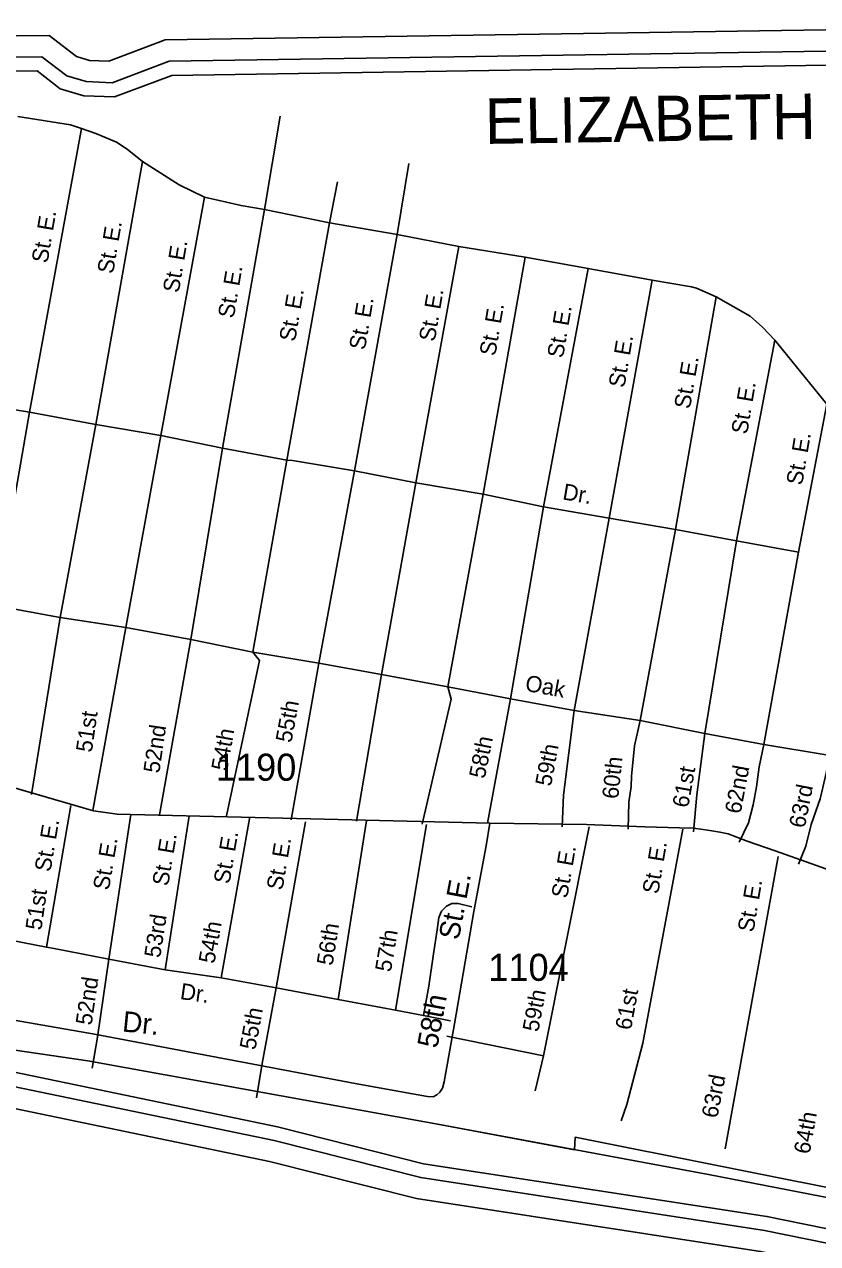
# Model space of a CAD drawing. Extents: x 2104537 to 2336408, y 34176 to 229611.
# Drawn here: x 2269120 to 2272785, y 58314 to 63947 of the extents above; entities that cross this region are included whole.
import ezdxf

# ---------------------------------------------------------------- set-up
doc = ezdxf.new("R2010")
doc.units = 0
for name, color, linetype in [('Exist Boundary Political City Limit New', 7, 'Continuous'), ('Exist Boundary Political CountyLine', 7, 'Continuous'), ('Exist Hydrographic Buffer Line', 7, 'Continuous'), ('Exist Hydrographic Creek Single Shore', 7, 'Continuous'), ('Exist Hydrographic River Shore Label', 7, 'Continuous'), ('Exist Road Non-System Type 51', 7, 'Continuous'), ('Exist Road Non-System Type 51 Label', 7, 'Continuous'), ('Exist Road Secondary Type 51 Attributed', 7, 'Continuous'), ('Exist Road Secondary Type 51 Label', 7, 'Continuous'), ('Exist Road Secondary Type 51 Number Label', 7, 'Continuous'), ('Map Preparation Boundary City Limit Buffer Line', 7, 'Continuous')]:
    doc.layers.add(name, color=color, linetype=linetype)

msp = doc.modelspace()

# ---------------------------------------------------------------- linework, layer by layer
at = {"layer": 'Exist Boundary Political City Limit New'}
msp.add_lwpolyline([(2237354.5, 60336.3), (2239099.8, 60520.4), (2245609.5, 60794), (2248455.2, 60815.9), (2249575.8, 60873.1), (2251638.8, 60849.8), (2252920.8, 60814.8), (2254226.2, 60814.8), (2255659.8, 60779.8), (2256953.5, 60686.5), (2258317.2, 60569.8), (2259343, 60464.8), (2260788.2, 60394.8), (2261988.8, 60254.8), (2262932.8, 60173.2), (2263923.5, 60009.9), (2265660, 59729.9), (2267501.5, 59438.3), (2269413, 59158.3), (2271021.5, 58866.7), (2271662.5, 58747.9), (2271665, 58805.6), (2276511.8, 57837.8)], dxfattribs=at)
at = {"layer": 'Exist Boundary Political CountyLine'}
msp.add_lwpolyline([(2273900.4, 58318.4), (2272280.3, 58633.4), (2271021.5, 58866.7), (2269413.1, 59158.3), (2267501.6, 59438.3), (2265660.1, 59729.9), (2263923.4, 60009.9), (2262932.7, 60173.2), (2261988.7, 60254.8), (2260788.2, 60394.8), (2259342.9, 60464.8), (2258317.2, 60569.8), (2256953.6, 60686.5), (2255659.8, 60779.8), (2254226.2, 60814.8), (2252920.8, 60814.8), (2251638.7, 60849.8), (2249575.8, 60873.1), (2248235.4, 60814.8), (2246603.6, 60721.4), (2244086.1, 60639.8), (2242419.4, 60651.5), (2240228.2, 60558.1), (2237675.7, 60359.8)], dxfattribs=at)
at = {"layer": 'Exist Hydrographic Buffer Line'}
for points in [[(2269233.8, 63896.1), (2268930, 63892.6), (2268381.5, 64037.1), (2268096.5, 64042.5), (2267975.5, 64098.8), (2267661, 64121.5), (2267148.7, 64319.9), (2266878.8, 64388.6), (2266661.9, 64417.2)], [(2269200.8, 63797.3), (2268917.8, 63794.1), (2268367.8, 63938.9), (2268073.9, 63944.5), (2267950.4, 64001.9), (2267639.2, 64024.4), (2267118.7, 64226), (2266929, 64274.2)], [(2273205.6, 63925.1), (2272924.1, 63923.6), (2269770.7, 63874.8), (2269509.3, 63776.7), (2269421.4, 63780.4), (2269361.3, 63797.9), (2269233.8, 63896.1)], [(2273197.3, 63826.6), (2272925.2, 63825.2), (2269789.3, 63776.7), (2269525.2, 63677.5), (2269405.4, 63682.6), (2269316, 63708.5), (2269200.8, 63797.3)], [(2278479.1, 56940), (2277079.3, 57310.5), (2276778.9, 57358.8), (2275363.1, 57705.2), (2274495.3, 57977.3), (2272539.3, 58374.8), (2270951.7, 58618.7), (2270274, 58789.5), (2268933.8, 59067.1)]]:
    msp.add_lwpolyline(points, dxfattribs=at)
at = {"layer": 'Exist Hydrographic Creek Single Shore'}
for points in [[(2269178.7, 63731.5), (2268909.7, 63728.4), (2268358.7, 63873.4), (2268058.7, 63879.2), (2267933.7, 63937.4), (2267624.6, 63959.7), (2267098.7, 64163.3), (2266847.7, 64227.2), (2265567.8, 64396.2)], [(2273191.8, 63761), (2272925.9, 63759.5), (2269801.7, 63711.2), (2269535.7, 63611.4), (2269394.7, 63617.4), (2269285.8, 63649), (2269178.7, 63731.5)], [(2278495.9, 57003.4), (2277092.9, 57374.8), (2276791.9, 57423.2), (2275380.7, 57768.4), (2274511.7, 58041), (2272550.8, 58439.4), (2270964.7, 58683.1), (2270288.7, 58853.5), (2268954.2, 59129.9)], [(2278454.1, 56844.8), (2277058.8, 57214.1), (2276759.3, 57262.3), (2275336.7, 57610.3), (2274470.7, 57881.9), (2272522, 58277.9), (2270932.2, 58522.1), (2270252, 58693.6), (2268917.4, 58970)]]:
    msp.add_lwpolyline(points, dxfattribs=at)
at = {"layer": 'Exist Road Non-System Type 51'}
for p, q in [((2270301.2, 63522.2), (2270229, 63091.9)), ((2269143.2, 62154.8), (2269384.3, 63466)), ((2269665.4, 63312.6), (2269450.2, 62098.8)), ((2270897, 63304.7), (2270842.8, 62976.1)), ((2270567.3, 63219.2), (2270529.9, 63030)), ((2269751, 62047.1), (2269952.2, 63149)), ((2270229, 63091.9), (2270035.9, 61989.4)), ((2270229, 63091.9), (2270529.9, 63030)), ((2270332.7, 61933.9), (2270529.9, 63030)), ((2270529.9, 63030), (2270842.8, 62976.1)), ((2270842.8, 62976.1), (2270645.7, 61883.9)), ((2270842.8, 62976.1), (2271127.8, 62920.4)), ((2270928.7, 61828.6), (2271127.8, 62920.4)), ((2271127.8, 62920.4), (2271434.5, 62870.6)), ((2271434.5, 62870.6), (2271239.7, 61776.4)), ((2271434.5, 62870.6), (2271725.5, 62819.1)), ((2271518.3, 61717.3), (2271725.5, 62819.1)), ((2271725.5, 62819.1), (2272020.7, 62765.5)), ((2272020.7, 62765.5), (2271821.4, 61665.5)), ((2272128.5, 61613.4), (2272317, 62687.7)), ((2272587.1, 62488.6), (2272411.2, 61560.1)), ((2272587.1, 62488.6), (2272827.5, 62192.1)), ((2268854.2, 62202.4), (2269143.2, 62154.8)), ((2272696.3, 61508.7), (2272827.5, 62192.1)), ((2268988, 61261.9), (2269143.2, 62154.8)), ((2269143.2, 62154.8), (2269450.2, 62098.8)), ((2269450.2, 62098.8), (2269285.1, 61206.1)), ((2269450.2, 62098.8), (2269751, 62047.1)), ((2269588, 61160.2), (2269751, 62047.1)), ((2269751, 62047.1), (2270035.9, 61989.4)), ((2270035.9, 61989.4), (2269889, 61104.6)), ((2270035.9, 61989.4), (2270332.7, 61933.9)), ((2270176, 61046.9), (2270332.7, 61933.9)), ((2270645.7, 61883.9), (2270480.7, 60995.1)), ((2270645.7, 61883.9), (2270928.7, 61828.6)), ((2270769.7, 60943.7), (2270928.7, 61828.6)), ((2270928.7, 61828.6), (2271239.7, 61776.4)), ((2271076.6, 60885.6), (2271239.7, 61776.4)), ((2271239.7, 61776.4), (2271518.3, 61717.3)), ((2271365.5, 60830.2), (2271518.3, 61717.3)), ((2271518.3, 61717.3), (2271821.4, 61665.5)), ((2271821.4, 61665.5), (2271660.4, 60776.7)), ((2271821.4, 61665.5), (2272128.5, 61613.4)), ((2271965.6, 60730.8), (2272128.5, 61613.4)), ((2272128.5, 61613.4), (2272411.2, 61560.1)), ((2272411.2, 61560.1), (2272264.2, 60670.9)), ((2272411.2, 61560.1), (2272696.3, 61508.7)), ((2272696.3, 61508.7), (2272537.2, 60619.8)), ((2269285.1, 61206.1), (2268988, 61261.9)), ((2269285.1, 61206.1), (2269153.3, 60388.8)), ((2269588, 61160.2), (2269285.1, 61206.1)), ((2269588, 61160.2), (2269436, 60315.5)), ((2269889, 61104.6), (2269588, 61160.2)), ((2269889, 61104.6), (2269743.6, 60295.5)), ((2270176, 61046.9), (2269889, 61104.6)), ((2270480.7, 60995.1), (2270176, 61046.9)), ((2270480.7, 60995.1), (2270353, 60271.6)), ((2270769.7, 60943.7), (2270480.7, 60995.1)), ((2270769.7, 60943.7), (2270654.7, 60265.9)), ((2271076.6, 60885.6), (2270769.7, 60943.7)), ((2271365.5, 60830.2), (2271076.6, 60885.6)), ((2271365.5, 60830.2), (2271260.4, 60256.2)), ((2271660.4, 60776.7), (2271365.5, 60830.2)), ((2271965.6, 60730.8), (2271660.4, 60776.7)), ((2272264.2, 60670.9), (2271965.6, 60730.8)), ((2272537.2, 60619.8), (2272264.2, 60670.9)), ((2272537.2, 60619.8), (2272834.4, 60570.1)), ((2269510.7, 59628.1), (2269611.4, 60296)), ((2269769.6, 59578.9), (2269881.3, 60290.9)), ((2270029, 59542.1), (2270161.3, 60285.5)), ((2270284, 59495.2), (2270418.7, 60262.5)), ((2270569, 59441.8), (2270700.9, 60266.9)), ((2270834.1, 59392.8), (2270978.5, 60249.8)), ((2271517.9, 59181.5), (2271730.1, 60239.3)), ((2271977, 59240.6), (2272161.9, 60229.1)), ((2272357.3, 58751.5), (2272603.3, 60102.5)), ((2268978.6, 59730.2), (2269221.9, 59683.5)), ((2269221.9, 59683.5), (2269256.8, 59676.8)), ((2269256.8, 59676.8), (2269510.7, 59628.1)), ((2269457.8, 59267), (2269510.7, 59628.1)), ((2269510.7, 59628.1), (2269769.6, 59578.9)), ((2269769.6, 59578.9), (2270029, 59542.1)), ((2270029, 59542.1), (2270284, 59495.2)), ((2270219.2, 59146.4), (2270284, 59495.2)), ((2270284, 59495.2), (2270569, 59441.8)), ((2270569, 59441.8), (2270834.1, 59392.8)), ((2270834.1, 59392.8), (2270964.7, 59367.6)), ((2270964.7, 59367.6), (2271089, 59343.6)), ((2271517.9, 59181.5), (2271071.6, 59272.1)), ((2271480.7, 59020.2), (2271517.9, 59181.5))]:
    msp.add_line(p, q, dxfattribs=at)
for points in [[(2269089.4, 63521.5), (2269332.7, 63482.7), (2269384.3, 63466)], [(2269384.3, 63466), (2269450.1, 63442.7), (2269545.1, 63402.9), (2269594.6, 63369.8), (2269665.4, 63312.6)], [(2269665.4, 63312.6), (2269835.2, 63205.4), (2269952.2, 63149)], [(2269952.2, 63149), (2270121.4, 63109.7), (2270229, 63091.9)], [(2272020.7, 62765.5), (2272201.8, 62733.9), (2272225.6, 62727.5), (2272317, 62687.7)], [(2272317, 62687.7), (2272473.1, 62598.7), (2272530.2, 62547.8), (2272587.1, 62488.6)], [(2270332.7, 61933.9), (2270358.9, 61931.4), (2270645.7, 61883.9)], [(2270176, 61046.9), (2270206.4, 61008.3), (2270053.2, 60289.5)], [(2271076.6, 60885.6), (2271091.3, 60829.3), (2270958.5, 60252.2)], [(2271660.4, 60776.7), (2271610.9, 60385.6), (2271604.2, 60239.8)], [(2271965.6, 60730.8), (2271939.4, 60613.2), (2271924.5, 60473.4), (2271923.6, 60425.5), (2271912.4, 60353.9), (2271910, 60228)], [(2272264.2, 60670.9), (2272227, 60387.9), (2272211.5, 60216)], [(2272537.2, 60619.8), (2272515.2, 60516.2), (2272503.6, 60424.6), (2272487.9, 60340.9), (2272466.2, 60257.3), (2272422.5, 60168)], [(2272696.8, 60066.9), (2272730.2, 60150.3), (2272756.1, 60249.5), (2272796.4, 60368.8), (2272826.7, 60494.2), (2272834.4, 60570.1)], [(2269334.2, 60338.1), (2269221.9, 59683.5)], [(2270964.7, 59367.6), (2270988.1, 59503.5), (2271010.4, 59652), (2271027.7, 59763.4), (2271035.1, 59820.3), (2271047.5, 59850), (2271069.7, 59872.3), (2271094.5, 59884.7), (2271124.2, 59884.7), (2271187.7, 59869.5)], [(2269457.8, 59267), (2269432.3, 59125)], [(2271977, 59240.6), (2271903.5, 58956.7), (2271877, 58881.6)], [(2270219.2, 59146.4), (2270192.7, 58987.6)]]:
    msp.add_lwpolyline(points, dxfattribs=at)
at = {"layer": 'Exist Road Secondary Type 51 Attributed'}
for points in [[(2266176.5, 61255.1), (2266713.6, 61105.2), (2269439, 60313.9), (2269548.6, 60298.2), (2271270.6, 60256.1)], [(2271270.6, 60256.1), (2271252.9, 60152.3), (2271197.3, 59848.9), (2271107.7, 59329), (2271059, 59060.7), (2271051.9, 59032.2), (2271039.1, 59013.7), (2271026.2, 59000.9), (2271009.2, 58992.4), (2270982.1, 58993.8), (2270913.8, 59005.2), (2270649, 59053.6), (2270233.3, 59131.9), (2269443.3, 59281.5), (2268654.7, 59418.2), (2267869, 59553.4), (2267433.4, 59630.3), (2266983.6, 59707.2), (2266282.8, 59814.1), (2265833.5, 59875.3)], [(2271270.6, 60256.1), (2271717.5, 60250.5), (2271986.8, 60240.1), (2272147.3, 60234.9), (2272212.1, 60233.6), (2272256.1, 60227.2), (2272296.2, 60220.7), (2272333.8, 60215.5), (2272372.6, 60206.4), (2272460.1, 60172.8), (2272589.6, 60128.7), (2272945.6, 60001.8)]]:
    msp.add_lwpolyline(points, dxfattribs=at)
at = {"layer": 'Map Preparation Boundary City Limit Buffer Line'}
msp.add_lwpolyline([(2237354.5, 60336.3), (2239099.8, 60520.4), (2245609.5, 60794), (2248455.2, 60815.9), (2249575.8, 60873.1), (2251638.8, 60849.8), (2252920.8, 60814.8), (2254226.2, 60814.8), (2255659.8, 60779.8), (2256953.5, 60686.5), (2258317.2, 60569.8), (2259343, 60464.8), (2260788.2, 60394.8), (2261988.8, 60254.8), (2262932.8, 60173.2), (2263923.5, 60009.9), (2265660, 59729.9), (2267501.5, 59438.3), (2269413, 59158.3), (2271021.5, 58866.7), (2271662.5, 58747.9), (2271665, 58805.6), (2276511.8, 57837.8)], dxfattribs=at)

# ---------------------------------------------------------------- texts
at = {"layer": 'Exist Hydrographic River Shore Label'}
msp.add_text('ELIZABETH', height=210, rotation=0.8858, dxfattribs=at).set_placement((2271249.1, 63394.4))
at = {"layer": 'Exist Road Non-System Type 51 Label'}
for s, rotation, p in [('St. E.', 80.3553, (2269226.5, 62840.7)), ('St. E.', 80.3553, (2269529.7, 62791.7)), ('St. E.', 80.3553, (2269832.8, 62703.6)), ('St. E.', 80.3553, (2270087.1, 62586.2)), ('St. E.', 80.3553, (2270370.7, 62478.5)), ('St. E.', 80.3553, (2271016.1, 62478.5)), ('St. E.', 80.3553, (2270693.4, 62439.4)), ('St. E.', 80.3553, (2271295.8, 62411.9)), ('St. E.', 80.3553, (2271608.7, 62402.2)), ('St. E.', 80.3553, (2271892.3, 62265.1)), ('St. E.', 80.3553, (2272195.4, 62167.2)), ('St. E.', 80.3553, (2272459.4, 62049.8)), ('St. E.', 80.3553, (2272713.7, 61814.9)), ('Dr.', 350.3123, (2271603.3, 61752.7)), ('Oak', 349.7067, (2271430.1, 60868.5)), ('55th', 79.4817, (2270353.4, 60624.9)), ('51st', 81.8768, (2269431.4, 60580.6)), ('52nd', 81.6731, (2269743.1, 60484.5)), ('54th', 79.9048, (2270056.4, 60495)), ('58th', 78.6569, (2271247, 60459)), ('59th', 79.4017, (2271553.2, 60423.5)), ('60th', 83.9484, (2271863.7, 60366)), ('61st', 79.6793, (2272186.9, 60324.4)), ('62nd', 79.3656, (2272429.4, 60296.4)), ('63rd', 78.7982, (2272725.7, 60230.3)), ('St. E.', 80.3553, (2269240.1, 60028.3)), ('St. E.', 80.3553, (2269510.1, 59943.4)), ('St. E.', 80.3553, (2269783.9, 59963)), ('St. E.', 80.3553, (2270067.5, 59972.8)), ('St. E.', 80.3553, (2270312, 59943.4)), ('St. E.', 80.3553, (2272048.7, 59925.8)), ('St. E.', 80.3553, (2271628.2, 59906.2)), ('51st', 81.8768, (2269198.3, 59759)), ('St. E.', 80.3553, (2272488.8, 59749.6)), ('53rd', 81.0801, (2269746.9, 59631.2)), ('54th', 79.9048, (2269997.7, 59604.3)), ('56th', 80.9137, (2270543.7, 59595.7)), ('57th', 80.4373, (2270813.3, 59565.8)), ('52nd', 81.6731, (2269430.2, 59319.8)), ('Dr.', 351.9269, (2269836.2, 59444)), ('61st', 79.6793, (2271922.9, 59297.3)), ('59th', 79.4017, (2271494.5, 59288.8)), ('55th', 79.4817, (2270187.1, 59205.7)), ('63rd', 78.7982, (2272321.5, 58890)), ('64th', 79.9279, (2272748.3, 58724.3))]:
    msp.add_text(s, height=75, rotation=rotation, dxfattribs=at).set_placement(p)
at = {"layer": 'Exist Road Secondary Type 51 Label'}
for s, rotation, p in [('St. E.', 79.3652, (2271126.9, 59713.1)), ('58th', 79.5866, (2271027.8, 59213.1)), ('Dr.', 354.2941, (2269569.4, 59294.1))]:
    msp.add_text(s, height=95, rotation=rotation, dxfattribs=at).set_placement(p)
at = {"layer": 'Exist Road Secondary Type 51 Number Label'}
for s, p in [('1190', (2270004.6, 60452.5)), ('1104', (2271263.5, 59527.9))]:
    msp.add_text(s, height=125, dxfattribs=at).set_placement(p)

doc.saveas('drawing.dxf')
